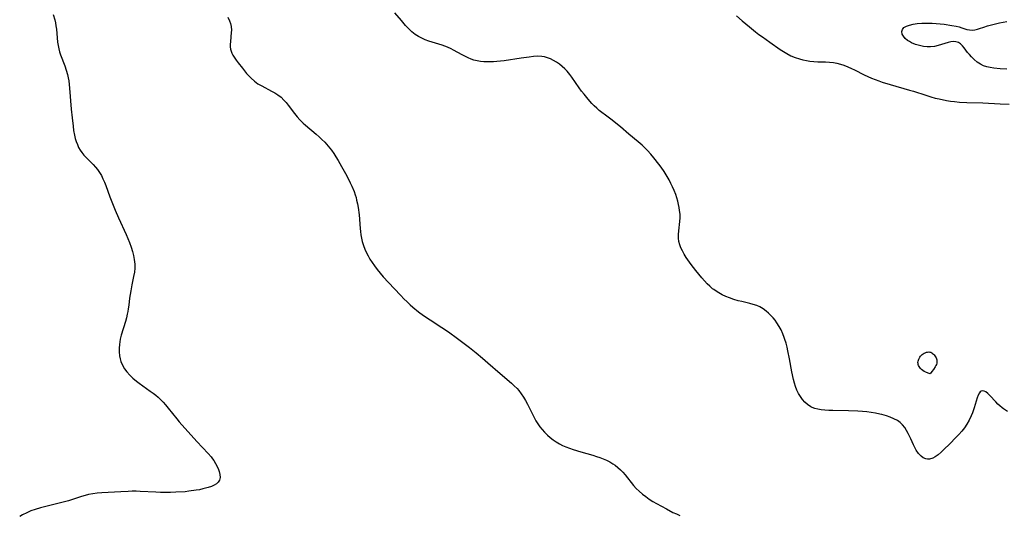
# Model space of a CAD drawing. Header units: inches. Extents: x 1073367 to 1082519, y 1569854 to 1574957.
# Tile 291 of 565: x 1080280 to 1080689, y 1571420 to 1571626. Entities that reach past the tile are written whole.
import ezdxf

# ---------------------------------------------------------------- set-up
doc = ezdxf.new("R2010")
doc.units = ezdxf.units.IN
doc.header["$MEASUREMENT"] = 0
doc.layers.add('CGG_CurvaNivelLidar_v1', color=7, linetype='Continuous', lineweight=30, true_color=0x008008)

msp = doc.modelspace()

# ---------------------------------------------------------------- linework, layer by layer
at = {"layer": 'CGG_CurvaNivelLidar_v1'}
for points in [[(1080690.706, 1571463.142, 76), (1080689.0225, 1571464.2748, 76), (1080688.429, 1571464.7325, 76), (1080687.5286, 1571465.5022, 76), (1080686.677, 1571466.3069, 76), (1080685.8009, 1571467.1969, 76), (1080683.2775, 1571469.9003, 76), (1080682.4161, 1571470.722, 76), (1080681.5768, 1571471.3377, 76), (1080680.9316, 1571471.6273, 76), (1080680.3134, 1571471.7215, 76), (1080679.7679, 1571471.6058, 76), (1080679.3262, 1571471.3131, 76), (1080678.9966, 1571470.9398, 76), (1080678.4913, 1571470.0402, 76), (1080678.0574, 1571468.9086, 76), (1080676.7891, 1571464.7159, 76), (1080676.5018, 1571463.874, 76), (1080676.0356, 1571462.6319, 76), (1080675.5191, 1571461.3871, 76), (1080674.6988, 1571459.6348, 76), (1080673.7502, 1571457.9348, 76), (1080672.738, 1571456.4412, 76), (1080671.6157, 1571455.0144, 76), (1080670.4113, 1571453.6458, 76), (1080669.3065, 1571452.4861, 76), (1080666.502, 1571449.6612, 76), (1080664.3353, 1571447.532, 76), (1080663.0606, 1571446.334, 76), (1080661.8032, 1571445.247, 76), (1080660.5584, 1571444.3296, 76), (1080659.5732, 1571443.7717, 76), (1080658.2667, 1571443.3605, 76), (1080657.4539, 1571443.3342, 76), (1080656.6552, 1571443.4872, 76), (1080655.6578, 1571443.9422, 76), (1080654.7206, 1571444.6392, 76), (1080653.6726, 1571445.7473, 76), (1080652.745, 1571447.0814, 76), (1080652.1296, 1571448.2133, 76), (1080651.5645, 1571449.4166, 76), (1080650.4964, 1571451.8404, 76), (1080649.4018, 1571454.1293, 76), (1080648.713, 1571455.3719, 76), (1080647.9472, 1571456.5424, 76), (1080647.0767, 1571457.6105, 76), (1080646.0394, 1571458.5826, 76), (1080644.8788, 1571459.4169, 76), (1080643.4468, 1571460.2033, 76), (1080641.9144, 1571460.8589, 76), (1080640.3082, 1571461.4159, 76), (1080638.4727, 1571461.9408, 76), (1080637.5867, 1571462.1558, 76), (1080635.8356, 1571462.5056, 76), (1080634.0526, 1571462.7805, 76), (1080632.2468, 1571462.9962, 76), (1080630.4251, 1571463.1642, 76), (1080628.4961, 1571463.2975, 76), (1080624.5957, 1571463.4601, 76), (1080618.042, 1571463.6087, 76), (1080616.384, 1571463.6651, 76), (1080614.7572, 1571463.7614, 76), (1080613.1731, 1571463.926, 76), (1080611.8711, 1571464.1445, 76), (1080610.6223, 1571464.4597, 76), (1080609.4412, 1571464.8992, 76), (1080608.8777, 1571465.1772, 76), (1080607.565, 1571466.0404, 76), (1080606.4668, 1571467.0153, 76), (1080605.4718, 1571468.1304, 76), (1080604.5823, 1571469.3654, 76), (1080603.8078, 1571470.6961, 76), (1080603.1356, 1571472.1112, 76), (1080602.5609, 1571473.5952, 76), (1080602.1084, 1571475.0323, 76), (1080601.7178, 1571476.5068, 76), (1080601.0285, 1571479.6574, 76), (1080600.0467, 1571485.1197, 76), (1080599.417, 1571488.3738, 76), (1080599.0546, 1571489.9822, 76), (1080598.6456, 1571491.5704, 76), (1080598.1753, 1571493.1312, 76), (1080597.8999, 1571493.9312, 76), (1080597.2682, 1571495.5283, 76), (1080596.5484, 1571497.0765, 76), (1080595.7439, 1571498.5699, 76), (1080594.8518, 1571499.9981, 76), (1080594.0618, 1571501.0985, 76), (1080593.2168, 1571502.1463, 76), (1080592.3222, 1571503.139, 76), (1080591.3754, 1571504.0768, 76), (1080590.3814, 1571504.9446, 76), (1080589.1192, 1571505.8779, 76), (1080587.7729, 1571506.6615, 76), (1080586.4242, 1571507.2406, 76), (1080585.009, 1571507.7008, 76), (1080583.5466, 1571508.0836, 76), (1080580.2128, 1571508.8369, 76), (1080578.6911, 1571509.2136, 76), (1080576.8832, 1571509.7502, 76), (1080575.1005, 1571510.3772, 76), (1080573.5774, 1571510.991, 76), (1080572.0896, 1571511.6745, 76), (1080570.6497, 1571512.4398, 76), (1080569.1188, 1571513.4099, 76), (1080568.553, 1571513.8226, 76), (1080568.0784, 1571514.1938, 76), (1080566.9076, 1571515.2035, 76), (1080565.7898, 1571516.2844, 76), (1080564.7154, 1571517.4207, 76), (1080563.6092, 1571518.6807, 76), (1080562.3744, 1571520.1851, 76), (1080561.1799, 1571521.7226, 76), (1080559.2657, 1571524.3207, 76), (1080557.1928, 1571527.2379, 76), (1080556.3173, 1571528.5625, 76), (1080555.5318, 1571529.9068, 76), (1080554.9267, 1571531.1632, 76), (1080554.4517, 1571532.4503, 76), (1080554.1329, 1571533.769, 76), (1080553.9825, 1571535.253, 76), (1080553.9971, 1571536.7664, 76), (1080554.1219, 1571538.2994, 76), (1080554.5517, 1571542.0862, 76), (1080554.629, 1571543.583, 76), (1080554.5833, 1571545.1698, 76), (1080554.4157, 1571546.7625, 76), (1080554.2124, 1571548.0084, 76), (1080553.9578, 1571549.2538, 76), (1080553.6303, 1571550.6162, 76), (1080553.25, 1571551.9721, 76), (1080552.8102, 1571553.3158, 76), (1080552.1792, 1571554.9498, 76), (1080551.4648, 1571556.5592, 76), (1080550.7686, 1571557.979, 76), (1080550.0258, 1571559.3808, 76), (1080549.2407, 1571560.7637, 76), (1080547.9196, 1571562.8985, 76), (1080546.7114, 1571564.6725, 76), (1080545.7996, 1571565.9274, 76), (1080543.7114, 1571568.5995, 76), (1080542.4406, 1571570.1036, 76), (1080541.1217, 1571571.5559, 76), (1080539.7403, 1571572.9392, 76), (1080538.8203, 1571573.7795, 76), (1080537.2155, 1571575.1554, 76), (1080533.3339, 1571578.3547, 76), (1080529.7907, 1571581.4714, 76), (1080528.594, 1571582.4872, 76), (1080526.4046, 1571584.1813, 76), (1080523.5394, 1571586.2606, 76), (1080522.1307, 1571587.3346, 76), (1080521.0321, 1571588.2388, 76), (1080519.9652, 1571589.1824, 76), (1080518.9316, 1571590.1645, 76), (1080517.9916, 1571591.123, 76), (1080516.3888, 1571592.9168, 76), (1080514.6759, 1571595.0179, 76), (1080513.6702, 1571596.3228, 76), (1080512.6982, 1571597.6499, 76), (1080509.6697, 1571602.0407, 76), (1080508.7631, 1571603.2571, 76), (1080507.6801, 1571604.5525, 76), (1080506.6811, 1571605.5772, 76), (1080505.6211, 1571606.5298, 76), (1080504.5107, 1571607.4118, 76), (1080503.2398, 1571608.2977, 76), (1080502.0409, 1571609.0205, 76), (1080500.8077, 1571609.6459, 76), (1080499.5404, 1571610.1536, 76), (1080498.2369, 1571610.5171, 76), (1080497.1977, 1571610.6831, 76), (1080495.457, 1571610.7509, 76), (1080493.6752, 1571610.6426, 76), (1080491.8559, 1571610.4424, 76), (1080488.5177, 1571610.0089, 76), (1080481.5433, 1571608.9313, 76), (1080480.0258, 1571608.7408, 76), (1080478.5097, 1571608.5919, 76), (1080477.0091, 1571608.4962, 76), (1080475.5158, 1571608.4552, 76), (1080474.0339, 1571608.4724, 76), (1080473.077, 1571608.5184, 76), (1080471.6726, 1571608.6487, 76), (1080470.2918, 1571608.865, 76), (1080468.9413, 1571609.1831, 76), (1080467.7264, 1571609.5781, 76), (1080466.5409, 1571610.0583, 76), (1080465.3825, 1571610.6083, 76), (1080464.0698, 1571611.3123, 76), (1080460.5064, 1571613.3357, 76), (1080459.5175, 1571613.8379, 76), (1080457.9164, 1571614.5372, 76), (1080455.7425, 1571615.3202, 76), (1080450.2038, 1571617.0967, 76), (1080448.7195, 1571617.6459, 76), (1080447.2726, 1571618.285, 76), (1080445.8812, 1571619.0234, 76), (1080444.559, 1571619.871, 76), (1080443.1483, 1571620.9791, 76), (1080441.8231, 1571622.2071, 76), (1080440.5622, 1571623.5212, 76), (1080438.772, 1571625.55, 76), (1080436.0232, 1571628.784, 76)], [(1080294.1599, 1571628.162, 75), (1080294.7306, 1571625.9323, 75), (1080295.0053, 1571624.6699, 75), (1080295.2327, 1571623.4032, 75), (1080295.4123, 1571622.0824, 75), (1080295.9488, 1571616.6556, 75), (1080296.1317, 1571615.2472, 75), (1080296.3866, 1571613.8602, 75), (1080296.7067, 1571612.6252, 75), (1080297.1033, 1571611.4096, 75), (1080298.9393, 1571606.7483, 75), (1080299.5474, 1571605.0077, 75), (1080300.0743, 1571603.1679, 75), (1080300.3609, 1571601.8603, 75), (1080300.5875, 1571600.5336, 75), (1080300.7822, 1571599.0467, 75), (1080300.9347, 1571597.5453, 75), (1080301.636, 1571588.7488, 75), (1080301.958, 1571585.211, 75), (1080302.3404, 1571581.6708, 75), (1080302.6044, 1571579.8754, 75), (1080302.9775, 1571577.9566, 75), (1080303.2963, 1571576.6262, 75), (1080303.6764, 1571575.3279, 75), (1080304.1406, 1571574.0708, 75), (1080304.6773, 1571572.9236, 75), (1080305.3038, 1571571.8243, 75), (1080306.0134, 1571570.7755, 75), (1080306.8507, 1571569.7176, 75), (1080307.7534, 1571568.7076, 75), (1080310.6741, 1571565.7824, 75), (1080311.647, 1571564.7476, 75), (1080312.5571, 1571563.6649, 75), (1080313.3787, 1571562.5197, 75), (1080314.1262, 1571561.2407, 75), (1080314.7818, 1571559.8949, 75), (1080315.3793, 1571558.4937, 75), (1080315.9374, 1571557.0564, 75), (1080317.6723, 1571552.3305, 75), (1080319.9021, 1571546.8238, 75), (1080321.2713, 1571543.6362, 75), (1080324.3834, 1571536.7899, 75), (1080325.118, 1571535.0846, 75), (1080325.7948, 1571533.3694, 75), (1080326.4677, 1571531.4204, 75), (1080326.9945, 1571529.7085, 75), (1080327.4487, 1571527.9967, 75), (1080327.8012, 1571526.2861, 75), (1080327.9391, 1571525.3396, 75), (1080328.0256, 1571524.3932, 75), (1080328.0515, 1571523.5421, 75), (1080328.0233, 1571522.6888, 75), (1080327.8454, 1571521.0748, 75), (1080327.5289, 1571519.3209, 75), (1080326.7561, 1571515.7692, 75), (1080326.3003, 1571513.3652, 75), (1080325.8584, 1571510.2858, 75), (1080325.5181, 1571507.3401, 75), (1080325.318, 1571505.8697, 75), (1080325.1251, 1571504.7282, 75), (1080324.8954, 1571503.5915, 75), (1080324.5393, 1571502.1078, 75), (1080324.1352, 1571500.6339, 75), (1080322.3844, 1571494.8698, 75), (1080321.97, 1571493.2248, 75), (1080321.7619, 1571492.1502, 75), (1080321.6124, 1571491.0739, 75), (1080321.5084, 1571489.4898, 75), (1080321.535, 1571487.9178, 75), (1080321.6868, 1571486.3706, 75), (1080321.907, 1571485.1418, 75), (1080322.2348, 1571483.9474, 75), (1080322.8659, 1571482.4236, 75), (1080323.6939, 1571480.9767, 75), (1080324.6896, 1571479.6102, 75), (1080325.8987, 1571478.26, 75), (1080327.2365, 1571476.9956, 75), (1080328.6747, 1571475.8096, 75), (1080329.822, 1571474.953, 75), (1080334.4685, 1571471.6586, 75), (1080335.6644, 1571470.7681, 75), (1080336.6884, 1571469.9617, 75), (1080337.6795, 1571469.1206, 75), (1080338.7744, 1571468.0948, 75), (1080339.8202, 1571467.019, 75), (1080340.8246, 1571465.9035, 75), (1080341.8993, 1571464.6276, 75), (1080345.4224, 1571460.1029, 75), (1080346.4369, 1571458.9104, 75), (1080353.7578, 1571450.76, 75), (1080358.5433, 1571445.742, 75), (1080359.7631, 1571444.31, 75), (1080360.3387, 1571443.5538, 75), (1080360.872, 1571442.7838, 75), (1080361.6077, 1571441.564, 75), (1080362.2316, 1571440.3342, 75), (1080362.7421, 1571439.1165, 75), (1080363.0126, 1571438.3347, 75), (1080363.355, 1571437.0012, 75), (1080363.4585, 1571435.7717, 75), (1080363.2305, 1571434.6815, 75), (1080362.7186, 1571433.8909, 75), (1080361.9536, 1571433.2085, 75), (1080360.9898, 1571432.6156, 75), (1080359.8711, 1571432.0986, 75), (1080358.5022, 1571431.6073, 75), (1080357.4192, 1571431.2937, 75), (1080356.2884, 1571431.0155, 75), (1080354.9413, 1571430.7322, 75), (1080353.5567, 1571430.4838, 75), (1080350.5283, 1571430.0634, 75), (1080348.8945, 1571429.8976, 75), (1080345.1042, 1571429.6464, 75), (1080342.9002, 1571429.5639, 75), (1080341.5065, 1571429.5428, 75), (1080338.7223, 1571429.5761, 75), (1080336.7842, 1571429.6556, 75), (1080330.1915, 1571430.0321, 75), (1080328.5649, 1571430.0692, 75), (1080326.8792, 1571430.0582, 75), (1080325.196, 1571430.0073, 75), (1080322.1862, 1571429.8543, 75), (1080314.3201, 1571429.3717, 75), (1080312.3388, 1571429.2227, 75), (1080310.529, 1571429.0056, 75), (1080308.7421, 1571428.6802, 75), (1080307.3283, 1571428.3289, 75), (1080305.9267, 1571427.9168, 75), (1080300.4826, 1571426.1505, 75), (1080298.2542, 1571425.4989, 75), (1080290.4794, 1571423.6334, 75), (1080288.8461, 1571423.1974, 75), (1080286.6824, 1571422.5311, 75), (1080284.8689, 1571421.8796, 75), (1080283.0968, 1571421.1422, 75), (1080281.3787, 1571420.3021, 75), (1080280.185, 1571419.6243, 75)], [(1080366.6405, 1571627.0089, 75.5), (1080367.3179, 1571625.491, 75.5), (1080367.7232, 1571624.3824, 75.5), (1080368.0327, 1571623.1031, 75.5), (1080368.1453, 1571621.6497, 75.5), (1080368.1017, 1571620.6038, 75.5), (1080367.7152, 1571616.9488, 75.5), (1080367.6641, 1571615.6457, 75.5), (1080367.7077, 1571614.7066, 75.5), (1080367.8409, 1571613.7788, 75.5), (1080368.0573, 1571612.9348, 75.5), (1080368.3597, 1571612.1087, 75.5), (1080368.7897, 1571611.209, 75.5), (1080369.3002, 1571610.3298, 75.5), (1080370.0855, 1571609.1676, 75.5), (1080370.9478, 1571608.0173, 75.5), (1080372.6988, 1571605.7943, 75.5), (1080374.4475, 1571603.6669, 75.5), (1080375.3849, 1571602.6199, 75.5), (1080376.3682, 1571601.6198, 75.5), (1080377.7083, 1571600.4354, 75.5), (1080379.1446, 1571599.3794, 75.5), (1080380.7488, 1571598.4214, 75.5), (1080384.8811, 1571596.3121, 75.5), (1080386.2194, 1571595.5725, 75.5), (1080387.4991, 1571594.7545, 75.5), (1080388.8273, 1571593.7119, 75.5), (1080390.006, 1571592.5746, 75.5), (1080390.932, 1571591.5237, 75.5), (1080391.8088, 1571590.4181, 75.5), (1080394.3964, 1571586.9445, 75.5), (1080395.4419, 1571585.6424, 75.5), (1080396.5524, 1571584.3903, 75.5), (1080398.004, 1571582.9595, 75.5), (1080398.937, 1571582.12, 75.5), (1080403.4094, 1571578.3435, 75.5), (1080404.6153, 1571577.2742, 75.5), (1080405.7903, 1571576.1718, 75.5), (1080406.9259, 1571575.0314, 75.5), (1080408.3606, 1571573.439, 75.5), (1080409.7268, 1571571.6945, 75.5), (1080410.6873, 1571570.3247, 75.5), (1080411.6024, 1571568.9192, 75.5), (1080412.4801, 1571567.4859, 75.5), (1080413.9162, 1571564.9965, 75.5), (1080416.095, 1571561.1031, 75.5), (1080417.5622, 1571558.2419, 75.5), (1080418.2342, 1571556.7886, 75.5), (1080419.1609, 1571554.5206, 75.5), (1080419.6212, 1571553.1948, 75.5), (1080419.9346, 1571552.1287, 75.5), (1080420.206, 1571551.0488, 75.5), (1080420.5334, 1571549.4861, 75.5), (1080420.8013, 1571547.9061, 75.5), (1080421.1781, 1571544.8925, 75.5), (1080421.6398, 1571539.2379, 75.5), (1080421.7727, 1571537.9207, 75.5), (1080421.9386, 1571536.6147, 75.5), (1080422.1766, 1571535.1838, 75.5), (1080422.4954, 1571533.7774, 75.5), (1080422.9933, 1571532.1785, 75.5), (1080423.6097, 1571530.6154, 75.5), (1080424.3212, 1571529.0835, 75.5), (1080424.9926, 1571527.7956, 75.5), (1080425.7143, 1571526.5292, 75.5), (1080426.6022, 1571525.1007, 75.5), (1080427.5501, 1571523.707, 75.5), (1080428.7227, 1571522.149, 75.5), (1080429.9708, 1571520.6442, 75.5), (1080431.2699, 1571519.1806, 75.5), (1080435.8405, 1571514.3339, 75.5), (1080438.5762, 1571511.3642, 75.5), (1080439.8405, 1571510.0487, 75.5), (1080441.1408, 1571508.7542, 75.5), (1080442.4836, 1571507.4938, 75.5), (1080443.5937, 1571506.5182, 75.5), (1080445.8957, 1571504.6534, 75.5), (1080447.9515, 1571503.1379, 75.5), (1080450.7729, 1571501.2402, 75.5), (1080455.5289, 1571498.1377, 75.5), (1080458.3344, 1571496.2291, 75.5), (1080462.0745, 1571493.5132, 75.5), (1080467.0949, 1571489.7234, 75.5), (1080469.901, 1571487.5151, 75.5), (1080472.4944, 1571485.3715, 75.5), (1080474.7426, 1571483.4329, 75.5), (1080479.7803, 1571478.9893, 75.5), (1080484.5027, 1571474.9636, 75.5), (1080485.7104, 1571473.8657, 75.5), (1080486.8539, 1571472.7136, 75.5), (1080487.5917, 1571471.8731, 75.5), (1080488.5906, 1571470.5712, 75.5), (1080489.5066, 1571469.2006, 75.5), (1080490.3546, 1571467.7765, 75.5), (1080491.1454, 1571466.3113, 75.5), (1080493.2307, 1571462.0578, 75.5), (1080493.9395, 1571460.6803, 75.5), (1080494.6982, 1571459.3351, 75.5), (1080495.5013, 1571458.0715, 75.5), (1080496.3681, 1571456.8541, 75.5), (1080497.2952, 1571455.6855, 75.5), (1080498.2821, 1571454.5711, 75.5), (1080499.5335, 1571453.332, 75.5), (1080500.6776, 1571452.3435, 75.5), (1080501.8786, 1571451.4233, 75.5), (1080503.1331, 1571450.5747, 75.5), (1080504.4405, 1571449.8051, 75.5), (1080505.7938, 1571449.1235, 75.5), (1080507.1902, 1571448.5149, 75.5), (1080508.6203, 1571447.9665, 75.5), (1080510.2261, 1571447.4187, 75.5), (1080513.3419, 1571446.4722, 75.5), (1080518.406, 1571445.0153, 75.5), (1080519.8487, 1571444.5698, 75.5), (1080521.276, 1571444.08, 75.5), (1080522.6749, 1571443.5398, 75.5), (1080524.0388, 1571442.943, 75.5), (1080525.4072, 1571442.2551, 75.5), (1080526.7173, 1571441.4845, 75.5), (1080527.6214, 1571440.8656, 75.5), (1080528.745, 1571439.9659, 75.5), (1080529.8047, 1571438.983, 75.5), (1080530.8119, 1571437.9346, 75.5), (1080531.7752, 1571436.8358, 75.5), (1080535.2975, 1571432.4692, 75.5), (1080536.362, 1571431.2774, 75.5), (1080537.6114, 1571430.0509, 75.5), (1080538.9406, 1571428.9024, 75.5), (1080540.3138, 1571427.8408, 75.5), (1080541.742, 1571426.844, 75.5), (1080543.2742, 1571425.8739, 75.5), (1080544.8419, 1571424.9526, 75.5), (1080548.901, 1571422.7161, 75.5), (1080551.6475, 1571421.2874, 75.5), (1080553.043, 1571420.6323, 75.5), (1080554.4647, 1571420.044, 75.5)], [(1080578.0999, 1571627.4932, 76), (1080580.3639, 1571625.542, 76), (1080583.4841, 1571623.0511, 76), (1080585.9892, 1571620.9791, 76), (1080587.3767, 1571619.8705, 76), (1080588.7999, 1571618.8012, 76), (1080591.8959, 1571616.6501, 76), (1080596.1885, 1571613.6081, 76), (1080597.542, 1571612.713, 76), (1080598.9663, 1571611.8592, 76), (1080600.6775, 1571610.9923, 76), (1080602.4467, 1571610.252, 76), (1080604.1865, 1571609.6555, 76), (1080605.6283, 1571609.2565, 76), (1080607.0885, 1571608.9392, 76), (1080608.5639, 1571608.7102, 76), (1080610.1774, 1571608.5638, 76), (1080611.7992, 1571608.4914, 76), (1080615.0654, 1571608.4154, 76), (1080616.687, 1571608.3335, 76), (1080618.2949, 1571608.1651, 76), (1080619.7755, 1571607.8979, 76), (1080621.237, 1571607.5275, 76), (1080622.6766, 1571607.0628, 76), (1080624.2788, 1571606.4339, 76), (1080625.8584, 1571605.7254, 76), (1080627.116, 1571605.1188, 76), (1080631.1498, 1571603.0719, 76), (1080632.6412, 1571602.3593, 76), (1080634.1543, 1571601.6825, 76), (1080635.6907, 1571601.0519, 76), (1080637.133, 1571600.5167, 76), (1080638.5926, 1571600.0195, 76), (1080641.8445, 1571599.017, 76), (1080649.9753, 1571596.7326, 76), (1080651.552, 1571596.2448, 76), (1080656.6437, 1571594.5686, 76), (1080658.761, 1571593.9176, 76), (1080660.6317, 1571593.4091, 76), (1080662.1954, 1571593.0321, 76), (1080665.3481, 1571592.393, 76), (1080666.9352, 1571592.1334, 76), (1080668.6063, 1571591.9126, 76), (1080670.6615, 1571591.7305, 76), (1080673.812, 1571591.5872, 76), (1080680.3491, 1571591.3846, 76), (1080687.6373, 1571591.0107, 76), (1080691.3337, 1571590.909, 76)], [(1080690.4013, 1571605.4159, 76), (1080687.6575, 1571605.6109, 76), (1080685.0079, 1571605.8814, 76), (1080683.5104, 1571606.1014, 76), (1080682.0655, 1571606.4107, 76), (1080680.6889, 1571606.851, 76), (1080679.3609, 1571607.4769, 76), (1080678.0106, 1571608.3511, 76), (1080676.7684, 1571609.3721, 76), (1080675.6286, 1571610.4944, 76), (1080674.7923, 1571611.4341, 76), (1080674.0171, 1571612.3882, 76), (1080672.6061, 1571614.2776, 76), (1080671.9126, 1571615.138, 76), (1080671.1575, 1571615.8632, 76), (1080670.2378, 1571616.4331, 76), (1080669.2132, 1571616.783, 76), (1080668.1167, 1571616.8979, 76), (1080667.0753, 1571616.7917, 76), (1080665.9955, 1571616.5352, 76), (1080661.8525, 1571615.2411, 76), (1080660.2609, 1571614.8641, 76), (1080658.6637, 1571614.6501, 76), (1080657.9688, 1571614.6211, 76), (1080657.3123, 1571614.6314, 76), (1080655.7289, 1571614.7996, 76), (1080654.0221, 1571615.1778, 76), (1080652.3736, 1571615.7173, 76), (1080650.8219, 1571616.3881, 76), (1080649.9327, 1571616.8606, 76), (1080649.1161, 1571617.3796, 76), (1080648.132, 1571618.1822, 76), (1080647.3637, 1571619.0529, 76), (1080646.8617, 1571619.9623, 76), (1080646.6816, 1571620.9991, 76), (1080646.9479, 1571621.9464, 76), (1080647.6394, 1571622.695, 76), (1080648.6747, 1571623.2871, 76), (1080649.1251, 1571623.4701, 76), (1080649.8571, 1571623.7101, 76), (1080651.4327, 1571624.0668, 76), (1080653.1611, 1571624.306, 76), (1080654.9905, 1571624.4516, 76), (1080656.8819, 1571624.5186, 76), (1080659.3299, 1571624.487, 76), (1080660.9949, 1571624.3881, 76), (1080662.6531, 1571624.2399, 76), (1080664.2928, 1571624.0504, 76), (1080667.4683, 1571623.5659, 76), (1080669.2781, 1571623.2106, 76), (1080670.5108, 1571622.9213, 76), (1080671.6688, 1571622.5964, 76), (1080673.8079, 1571621.9044, 76), (1080674.8533, 1571621.6773, 76), (1080675.9406, 1571621.6159, 76), (1080677.0549, 1571621.7157, 76), (1080678.1783, 1571621.9576, 76), (1080679.0563, 1571622.2326, 76), (1080680.8236, 1571622.8818, 76), (1080682.3476, 1571623.392, 76), (1080683.9622, 1571623.8628, 76), (1080685.6459, 1571624.2953, 76), (1080687.3819, 1571624.6886, 76), (1080690.405, 1571625.2573, 76)]]:
    msp.add_polyline3d(points, dxfattribs=at)
msp.add_polyline3d([(1080658.5, 1571478.9077, 76), (1080657.7393, 1571479.1342, 76), (1080656.6553, 1571479.5543, 76), (1080656.0597, 1571479.8472, 76), (1080655.4816, 1571480.1976, 76), (1080654.9723, 1571480.5911, 76), (1080654.5349, 1571481.0174, 76), (1080654.1852, 1571481.4507, 76), (1080653.9312, 1571481.8695, 76), (1080653.7263, 1571482.2931, 76), (1080653.5661, 1571482.7245, 76), (1080653.4618, 1571483.1608, 76), (1080653.4287, 1571483.5997, 76), (1080653.4798, 1571484.0413, 76), (1080653.6007, 1571484.4809, 76), (1080653.7747, 1571484.9158, 76), (1080654.2406, 1571485.7562, 76), (1080654.5222, 1571486.1514, 76), (1080654.8353, 1571486.5204, 76), (1080655.1826, 1571486.853, 76), (1080655.5936, 1571487.1576, 76), (1080656.0359, 1571487.4143, 76), (1080656.4981, 1571487.6265, 76), (1080656.9706, 1571487.7927, 76), (1080657.4453, 1571487.906, 76), (1080657.9143, 1571487.9537, 76), (1080658.3691, 1571487.9162, 76), (1080658.7688, 1571487.7912, 76), (1080659.1502, 1571487.5931, 76), (1080659.514, 1571487.3389, 76), (1080659.8587, 1571487.041, 76), (1080660.1813, 1571486.7078, 76), (1080660.4764, 1571486.3448, 76), (1080660.7358, 1571485.9542, 76), (1080660.9556, 1571485.5272, 76), (1080661.1289, 1571485.0801, 76), (1080661.2546, 1571484.6203, 76), (1080661.3268, 1571484.154, 76), (1080661.3339, 1571483.6866, 76), (1080661.2659, 1571483.2493, 76), (1080661.1069, 1571482.7643, 76), (1080660.8717, 1571482.2453, 76), (1080660.579, 1571481.7107, 76), (1080659.8932, 1571480.6659, 76), (1080659.2061, 1571479.7645, 76)], close=True, dxfattribs=at)

doc.saveas('drawing.dxf')
